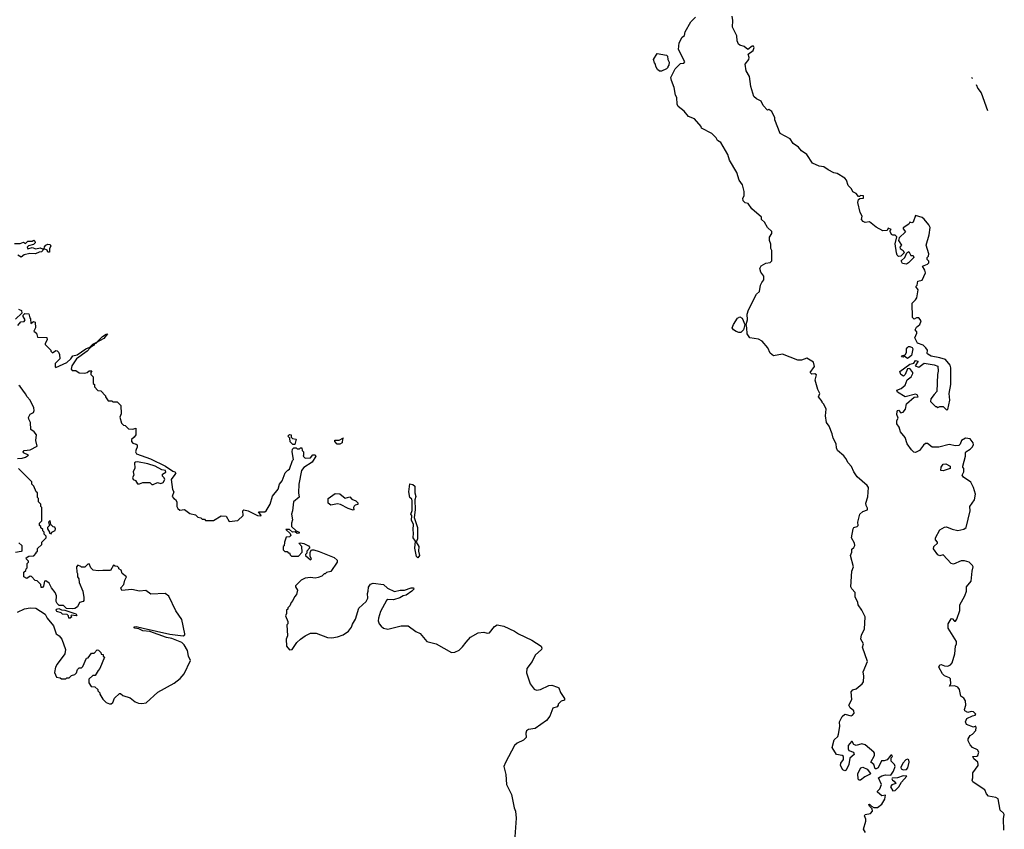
# Model space of a CAD drawing. Extents: x 1966327 to 2147849, y 395140 to 552178.
# Tile 295 of 316: x 2096162 to 2104971, y 455354 to 462603. Entities that reach past the tile are written whole.
import ezdxf

# ---------------------------------------------------------------- set-up
doc = ezdxf.new("R2010")
doc.units = 0

msp = doc.modelspace()

# ---------------------------------------------------------------- linework, layer by layer
at = {"layer": '0CON20XD'}
for points in [[(2103730, 455325), (2103712.5, 455355), (2103733, 455427), (2103733.3, 455445), (2103720, 455475), (2103725, 455487.5), (2103775, 455496.7), (2103792.5, 455515), (2103788.3, 455538.3), (2103765, 455560), (2103760, 455575), (2103765, 455580), (2103781.7, 455561.7), (2103805, 455550), (2103835, 455550), (2103875, 455577.5), (2103903.3, 455625), (2103908.3, 455658.3), (2103875, 455652.5), (2103837.5, 455685), (2103837.5, 455695), (2103857.5, 455715), (2103872.5, 455755), (2103846.7, 455815), (2103875, 455832), (2103908.8, 455841.2), (2103955, 455840), (2103978.8, 455875), (2103993.6, 455916.4), (2103988.8, 455935), (2103958.8, 455965), (2103957.5, 455992.5), (2103970, 456005), (2103965, 456017.5), (2103955, 456017.5), (2103923.6, 455976.4), (2103895, 455966.7), (2103873.3, 455966.7), (2103842, 455905), (2103825, 455894), (2103814.2, 455894.2), (2103804.2, 455934.2), (2103777.5, 455955), (2103808.8, 456015), (2103810, 456035), (2103803.3, 456045), (2103725, 456110), (2103695, 456120), (2103645, 456103.3), (2103625, 456113.3), (2103610, 456140), (2103605, 456140), (2103573.8, 456105), (2103572.5, 456075), (2103580, 456060), (2103622.5, 456045), (2103627.5, 456025), (2103589.3, 455990.7), (2103581.2, 455935), (2103556.1, 455883.9), (2103545, 455877.5), (2103525, 455887.5), (2103506.2, 455925), (2103508.8, 455945), (2103531.7, 455978.3), (2103532.5, 456005), (2103520, 456015), (2103470, 456025), (2103430, 456085), (2103450, 456155), (2103480, 456185), (2103487.5, 456205), (2103500, 456275), (2103496.7, 456315), (2103521.2, 456365), (2103545, 456383.3), (2103599.3, 456370.7), (2103613, 456377), (2103626.2, 456395), (2103626, 456415), (2103592.1, 456442.1), (2103580, 456465), (2103607.1, 456515), (2103601.2, 456585), (2103615, 456601.2), (2103645, 456612.5), (2103700, 456655), (2103710, 456675), (2103713.6, 456723.6), (2103706.7, 456765), (2103747.5, 456855), (2103702.5, 456985), (2103710, 457015), (2103686.2, 457055), (2103693.8, 457095), (2103721.2, 457145), (2103726.4, 457256.4), (2103696.7, 457315), (2103662.3, 457362.3), (2103661.2, 457385), (2103636, 457435), (2103636, 457475), (2103605.9, 457505.9), (2103599.2, 457525), (2103605.8, 457665), (2103620.6, 457705), (2103595.7, 457805), (2103605.8, 457835), (2103606.7, 457863.3), (2103625, 457876.2), (2103634.2, 457895), (2103630, 457915), (2103604.4, 457964.4), (2103618.9, 458045), (2103625.4, 458054.6), (2103654.7, 458065.3), (2103664.4, 458075), (2103659.6, 458105), (2103676.9, 458175), (2103705, 458200.8), (2103746.2, 458215), (2103748.3, 458228.3), (2103734.3, 458254.3), (2103733, 458273), (2103749.4, 458330.6), (2103755.7, 458415), (2103745, 458433.3), (2103655, 458511.2), (2103623.8, 458555), (2103603.6, 458603.6), (2103573.3, 458635), (2103553.6, 458673.6), (2103535, 458697.5), (2103477.5, 458745), (2103468.3, 458768.3), (2103467.5, 458805), (2103440, 458855), (2103431.2, 458895), (2103405, 458962.5), (2103381.2, 458995), (2103370, 459055), (2103377.5, 459115), (2103355, 459160), (2103340, 459175), (2103340, 459185), (2103310, 459225), (2103320, 459255), (2103303, 459293), (2103280, 459375), (2103291.7, 459421.7), (2103275, 459432.5), (2103248.3, 459428.3), (2103232.5, 459445), (2103271.7, 459498.3), (2103265, 459537.5), (2103205, 459572), (2103156.1, 459553.9), (2103125, 459553.8), (2102985, 459606.7), (2102905, 459592.5), (2102875, 459616.7), (2102854, 459665), (2102803.3, 459725), (2102772.3, 459742.3), (2102695, 459753.8), (2102670.5, 459790.5), (2102668.8, 459845), (2102660, 459875), (2102673.3, 459915), (2102671.2, 459965), (2102681.2, 460005), (2102753.9, 460146.1), (2102780.7, 460169.3), (2102790, 460225), (2102801.7, 460248.3), (2102818.1, 460275), (2102820, 460305), (2102793, 460343), (2102782.5, 460375), (2102795, 460400), (2102838.3, 460421.7), (2102875, 460430), (2102890, 460445), (2102890, 460535), (2102882.5, 460555), (2102881.7, 460591.7), (2102870, 460625), (2102870, 460655), (2102891.7, 460688.3), (2102892.5, 460705), (2102853.6, 460743.6), (2102825, 460790), (2102800, 460815), (2102800, 460835), (2102710.7, 460910.7), (2102678.3, 460958.3), (2102653.3, 460963.3), (2102635, 460980), (2102632.5, 461005), (2102643, 461027), (2102643, 461063), (2102627.5, 461125), (2102597.5, 461165), (2102577.5, 461235), (2102512.5, 461345), (2102496.7, 461395), (2102435, 461502.5), (2102405, 461522.5), (2102392.5, 461545), (2102355, 461582.5), (2102261.7, 461631.7), (2102257.5, 461645), (2102200, 461715), (2102145.8, 461735.8), (2102106, 461785), (2102054, 461825), (2102044, 461845), (2102041.2, 461905), (2102028.3, 461928.3), (2102016.7, 461995), (2101992.5, 462057.5), (2101986.7, 462085), (2102027, 462163), (2102075, 462210), (2102105, 462212.5), (2102112.5, 462225), (2102057.5, 462335), (2102063, 462397), (2102090, 462445), (2102108.3, 462461.7), (2102116.2, 462495), (2102165.8, 462584.2), (2102208, 462625)], [(2104343.3, 459246.7), (2104313, 459207), (2104310, 459185), (2104355, 459140), (2104365, 459140), (2104375, 459130), (2104395, 459140), (2104425, 459140), (2104455, 459110), (2104467, 459113), (2104483.3, 459195), (2104476.2, 459256.2), (2104493.3, 459335), (2104493.3, 459485), (2104485, 459510), (2104445, 459558.8), (2104395, 459576.2), (2104315, 459590), (2104287, 459607), (2104280, 459615), (2104282.5, 459645), (2104270, 459665), (2104245, 459690), (2104195, 459707.5), (2104171.2, 459755), (2104187.5, 459795), (2104187, 459807), (2104173, 459827), (2104185, 459850), (2104216.1, 459873.9), (2104225.8, 459905), (2104205, 459931.9), (2104185.7, 459934.3), (2104165, 459922.5), (2104150, 459935), (2104147.5, 460065), (2104177.5, 460095), (2104187, 460113), (2104200, 460185), (2104180, 460215), (2104190, 460225), (2104198.3, 460261.7), (2104235, 460270), (2104265.8, 460335), (2104260, 460360), (2104240, 460395), (2104285, 460412.5), (2104297, 460427), (2104295, 460440), (2104280, 460455), (2104280, 460475), (2104292.5, 460485), (2104296.2, 460505), (2104272.5, 460585), (2104300, 460675), (2104306.4, 460743.6), (2104296.2, 460765), (2104255, 460816.2), (2104235, 460831.4), (2104175, 460849.2), (2104155, 460790), (2104145, 460783.3), (2104125, 460790), (2104116.7, 460773.3), (2104065, 460740), (2104065, 460730), (2104087, 460703), (2104030, 460650), (2104023.6, 460626.4), (2104050, 460585), (2104037.5, 460565), (2104040, 460555), (2104066, 460535), (2104073.8, 460515), (2104045, 460486.7), (2104023, 460483), (2104013, 460493), (2104006.7, 460515), (2103994, 460595), (2104008, 460658), (2103995, 460673.8), (2103973.8, 460673.8), (2103960.8, 460680.8), (2103950, 460705), (2103950, 460715), (2103960, 460725), (2103932.5, 460737.5), (2103922.5, 460715), (2103885, 460711.9), (2103823.9, 460743.9), (2103765, 460793.3), (2103725, 460787.5), (2103707.5, 460795), (2103693.3, 460815), (2103700, 460845), (2103680, 460875), (2103661.2, 460965), (2103667, 460993), (2103678.3, 461001.7), (2103710, 461005), (2103710, 461025), (2103685, 461030), (2103675, 461020), (2103665, 461020), (2103646.4, 461046.4), (2103615, 461062.5), (2103605, 461087.5), (2103575, 461117.5), (2103558, 461165), (2103545, 461183.3), (2103475, 461224.3), (2103445, 461231.4), (2103395, 461257.5), (2103355, 461286.7), (2103315, 461292.5), (2103255, 461317.5), (2103205.6, 461395.6), (2103155, 461427.1), (2103130.9, 461460.9), (2103082.9, 461495), (2103054.6, 461534.6), (2102966.2, 461585), (2102917.5, 461705), (2102917.5, 461725), (2102890.7, 461780.7), (2102865, 461797.5), (2102851.7, 461791.7), (2102812.5, 461835), (2102795, 461872.5), (2102752.5, 461895), (2102730, 461915), (2102703.3, 462005), (2102690, 462095), (2102662.5, 462145), (2102652.5, 462205), (2102686.2, 462245), (2102688, 462265), (2102680, 462295), (2102725, 462326.9), (2102732.5, 462355), (2102726, 462366), (2102715, 462367.1), (2102675, 462336), (2102645, 462363.1), (2102606.2, 462375), (2102592.9, 462385), (2102582.1, 462412.1), (2102576.9, 462456.9), (2102538.1, 462535), (2102542.2, 462595), (2102534.7, 462634.7)], [(2101905, 462142.5), (2101885, 462142.5), (2101867, 462157), (2101852.5, 462185), (2101850, 462205), (2101840, 462215), (2101832.5, 462245), (2101865, 462300), (2101950, 462285), (2101957, 462277), (2101960, 462245), (2101971.7, 462221.7), (2101970, 462195), (2101960, 462185), (2101960, 462175), (2101948.3, 462161.7), (2101905, 462142.5)], [(2104678.4, 462089.1), (2104681.7, 462081.7), (2104687.2, 462075.1)], [(2104720, 462023.6), (2104735, 461987.5), (2104765, 461946.7), (2104819.1, 461788.9)], [(2096115, 460600), (2096165, 460597.5), (2096195, 460610), (2096215, 460600), (2096235, 460620), (2096275, 460620), (2096287.5, 460627.5), (2096298.3, 460618.3), (2096300, 460605), (2096285, 460590), (2096241.7, 460578.3), (2096230, 460565), (2096235, 460550), (2096275, 460562.5), (2096305, 460550), (2096345, 460560), (2096365, 460550), (2096380, 460550), (2096385, 460570), (2096397, 460583), (2096415, 460592.5), (2096435, 460590), (2096440, 460575), (2096430, 460555), (2096428.3, 460521.7), (2096415, 460520), (2096408.3, 460538.3), (2096380, 460550), (2096357, 460523), (2096335, 460522.5), (2096303, 460507), (2096251.7, 460508.3), (2096203, 460497), (2096175, 460477.5), (2096145, 460493.3)], [(2104095, 460414), (2104059.3, 460419.3), (2104046.7, 460445), (2104081.2, 460475), (2104100, 460515), (2104117.5, 460527.5), (2104135, 460490), (2104155, 460492.5), (2104162.5, 460475), (2104113.3, 460425), (2104095, 460414)], [(2096150.7, 460010.7), (2096178.3, 459998.3), (2096180, 459975), (2096125, 459920)], [(2096145, 459863.8), (2096172, 459898), (2096200.7, 459899.3), (2096210, 459915), (2096193.3, 459945), (2096193, 459957), (2096208.3, 459971.7), (2096245, 459970), (2096253, 459933), (2096260, 459925), (2096261.7, 459881.7), (2096285, 459900), (2096300, 459895), (2096302.5, 459845), (2096287.5, 459815), (2096312.5, 459795), (2096320.7, 459760.7), (2096405, 459757.5), (2096407.5, 459735), (2096390, 459705), (2096390, 459695), (2096440, 459645), (2096440, 459635), (2096455, 459620), (2096485, 459640), (2096498.3, 459638.3), (2096510, 459625), (2096517.5, 459605), (2096520, 459565), (2096490, 459535), (2096480, 459525), (2096480, 459495), (2096485, 459490), (2096585.3, 459534.7), (2096620.6, 459565), (2096637.5, 459592.5), (2096677, 459603), (2096755, 459655.4), (2096790, 459670), (2096815, 459697.1), (2096853.3, 459716.7), (2096902.5, 459765), (2096935, 459787.1), (2096948.8, 459788.8), (2096915, 459748), (2096848.3, 459711.7), (2096846.7, 459705), (2096830.7, 459699.3), (2096821.2, 459685), (2096795, 459667.5), (2096790, 459670), (2096792.5, 459665), (2096765.4, 459634.6), (2096671.2, 459565), (2096627.5, 459505), (2096622.5, 459475), (2096633, 459463), (2096665, 459462.5), (2096695, 459440), (2096745, 459437.5), (2096767, 459443), (2096785, 459457.5), (2096808.3, 459458.3), (2096800, 459445), (2096800, 459425), (2096820, 459405), (2096820, 459345), (2096830, 459335), (2096830, 459315), (2096861.7, 459281.7), (2096888.3, 459278.3), (2096930, 459235), (2096930, 459225), (2096955, 459190), (2096985, 459190), (2096995, 459180), (2097035, 459180), (2097068.3, 459148.3), (2097070, 459075), (2097057.5, 459045), (2097071.7, 458991.7), (2097091.7, 458971.7), (2097105, 458970), (2097135, 458940), (2097173, 458937), (2097200, 458945), (2097200, 458885), (2097186.4, 458863.6), (2097162.5, 458845), (2097162.5, 458825), (2097175, 458810), (2097205, 458802.5), (2097212.5, 458795), (2097213.8, 458775), (2097204.1, 458755.9), (2097198.8, 458735), (2097207.5, 458715), (2097332, 458672), (2097465.5, 458605.5), (2097531.2, 458561.2), (2097550, 458555), (2097557.5, 458545), (2097550.7, 458529.3), (2097516.2, 458485), (2097530, 458395), (2097540, 458375), (2097527.5, 458335), (2097540, 458315), (2097556.4, 458306.4), (2097567.5, 458285), (2097567.5, 458245), (2097577.5, 458225), (2097595, 458211.2), (2097637, 458217), (2097685, 458180), (2097735, 458170), (2097755, 458150), (2097781.7, 458141.7), (2097795, 458130), (2097815, 458130), (2097825, 458120), (2097895, 458120), (2097965, 458160), (2098008.3, 458158.3), (2098035, 458110), (2098115, 458120), (2098160, 458165), (2098157.5, 458205), (2098167, 458213), (2098205, 458206), (2098290, 458165), (2098320, 458160), (2098322.5, 458165), (2098300, 458195), (2098355, 458196.2), (2098366.2, 458205), (2098402, 458265), (2098424.2, 458335.8), (2098475, 458400), (2098486.7, 458445), (2098510, 458475), (2098536.7, 458545), (2098561.7, 458568.3), (2098575, 458577.5), (2098603.3, 458655), (2098612.5, 458665), (2098600, 458735), (2098603, 458757), (2098615, 458770), (2098635, 458770), (2098645, 458760), (2098665, 458760), (2098675, 458770), (2098685, 458770), (2098690, 458745), (2098700, 458735), (2098702.5, 458705), (2098697.5, 458695), (2098715, 458677.5), (2098765, 458680), (2098785, 458707.5), (2098807, 458707), (2098812.5, 458695), (2098779.3, 458640.7), (2098705, 458593.8), (2098684, 458565), (2098658.8, 458445), (2098656.4, 458366.4), (2098661.7, 458328.3), (2098612.5, 458285), (2098602.5, 458205), (2098592.5, 458175), (2098602.5, 458125), (2098592.5, 458095), (2098592.5, 458065), (2098636.4, 458026.4), (2098662.5, 458015), (2098662.5, 458005), (2098645, 458001.2), (2098627.5, 458017.5), (2098604.1, 458014.1), (2098577, 458037), (2098541.7, 458038.3), (2098581.7, 458001.7), (2098587.5, 457985), (2098576.4, 457973.6), (2098545, 457970), (2098530, 457925), (2098527, 457893), (2098520, 457885), (2098520, 457855), (2098535, 457840), (2098555, 457840), (2098565, 457830), (2098575, 457830), (2098581.7, 457811.7), (2098595, 457800), (2098655, 457800), (2098690, 457835), (2098687, 457887), (2098660, 457915), (2098675, 457920), (2098705, 457913.3), (2098745, 457892.5), (2098755, 457880), (2098755, 457870), (2098730, 457845), (2098730, 457825), (2098720, 457815), (2098720, 457805), (2098765, 457767.5), (2098772.5, 457775), (2098760, 457795), (2098760, 457835), (2098772.5, 457857.5), (2098795, 457856.7), (2098840.7, 457840.7), (2098975, 457788.8), (2099002.5, 457765), (2099002.5, 457745), (2098945, 457662.5), (2098908.3, 457651.7), (2098895, 457640), (2098885, 457640), (2098865, 457620), (2098831.7, 457608.3), (2098805, 457602.5), (2098765, 457607.5), (2098715, 457603.3), (2098680, 457585), (2098630, 457535), (2098630, 457525), (2098647.5, 457495), (2098640, 457455), (2098620, 457435), (2098607, 457403), (2098590, 457385), (2098580, 457355), (2098561.7, 457338.3), (2098560, 457325), (2098550, 457315), (2098550, 457285), (2098540, 457265), (2098560, 457215), (2098560, 457195), (2098552.5, 457185), (2098557.5, 457085), (2098547.5, 457055), (2098550, 456995), (2098575, 456960), (2098600, 456965), (2098642.5, 457025), (2098673.9, 457056.1), (2098715, 457087.5), (2098765, 457110), (2098815, 457110), (2098915, 457070), (2098955, 457068.8), (2099004, 457076), (2099055, 457093.8), (2099105, 457128.8), (2099132, 457165), (2099139.7, 457190.3), (2099165.7, 457235), (2099197.3, 457332.7), (2099262.5, 457395), (2099277, 457423), (2099272.5, 457465), (2099280, 457485), (2099281.7, 457521.7), (2099301.7, 457548.3), (2099325, 457557.5), (2099417, 457547), (2099451.7, 457511.7), (2099515, 457482.5), (2099566, 457494), (2099605.5, 457494.5), (2099665, 457516.9), (2099685.8, 457515), (2099688.6, 457505), (2099670.8, 457485), (2099618.8, 457451.2), (2099592.5, 457445), (2099564.4, 457425.6), (2099505, 457408.8), (2099455, 457410), (2099445, 457402.5), (2099388.8, 457305), (2099372, 457245), (2099370.5, 457220.5), (2099378, 457195), (2099395, 457171.2), (2099415.8, 457155.8), (2099455, 457146), (2099575, 457177.1), (2099637.5, 457175), (2099705, 457123.8), (2099745, 457106.2), (2099805, 457034.3), (2099888.8, 457015), (2100025, 456937.5), (2100055, 456939.2), (2100095, 456958), (2100125, 456986.2), (2100155, 457028), (2100195.8, 457075), (2100265, 457114.4), (2100315, 457117.5), (2100345, 457108.8), (2100365, 457113.3), (2100409.5, 457170.5), (2100435, 457184.5), (2100493.4, 457173.4), (2100588, 457128), (2100625, 457104.4), (2100745, 457048.6), (2100826.2, 456995), (2100833.6, 456976.4), (2100830, 456965), (2100775, 456913.3), (2100745.8, 456855), (2100700, 456795), (2100696.9, 456755), (2100728.1, 456655), (2100765, 456610), (2100785, 456600), (2100820, 456605), (2100895, 456642.5), (2100923, 456643), (2100975, 456627.5), (2100985, 456620), (2101000, 456580), (2101037.5, 456525), (2101035, 456510), (2101005, 456500), (2100980, 456475), (2100980, 456465), (2100969.3, 456450.7), (2100931.7, 456438.3), (2100903.6, 456366.4), (2100875, 456327.5)], [(2102615, 459802.5), (2102595, 459802.5), (2102571.7, 459811.7), (2102547, 459827), (2102537.5, 459845), (2102547.5, 459875), (2102585, 459930), (2102605, 459942.5), (2102625, 459930), (2102650, 459875), (2102637.5, 459825), (2102615, 459802.5)], [(2104105, 459570), (2104075, 459590), (2104065, 459582.5), (2104050, 459585), (2104060, 459595), (2104085, 459602.5), (2104096.8, 459623.2), (2104095.8, 459655), (2104100.8, 459665), (2104114.6, 459675.4), (2104125, 459675.6), (2104147.9, 459667.9), (2104152.2, 459655), (2104140, 459595), (2104115, 459573.8), (2104105, 459570)], [(2104966.7, 455345), (2104963.3, 455446.7), (2104970.8, 455485), (2104965, 455498.8), (2104934, 455525), (2104915.5, 455625.5), (2104895, 455640), (2104829.3, 455649.3), (2104811.7, 455671.7), (2104797, 455707), (2104708.8, 455765), (2104690, 455780), (2104683.6, 455793.6), (2104690, 455815), (2104690.5, 455859.5), (2104736, 455924), (2104738, 455935), (2104734.2, 455955), (2104697.5, 455985), (2104690, 456005), (2104725, 456008.8), (2104733.3, 456015), (2104742, 456045), (2104730, 456065), (2104685, 456087.5), (2104665, 456110), (2104648, 456145), (2104648, 456165), (2104666.1, 456193.9), (2104687.5, 456205), (2104715, 456237.5), (2104720, 456265), (2104715, 456277.5), (2104695, 456267.5), (2104632.3, 456292.3), (2104622.5, 456315), (2104634.2, 456345.8), (2104685, 456370), (2104710, 456375), (2104716.2, 456385), (2104696.3, 456406.3), (2104675, 456407.5), (2104645, 456399.2), (2104618, 456415), (2104614.4, 456425.6), (2104625.6, 456465), (2104622.8, 456505), (2104608.6, 456528.6), (2104582.2, 456545), (2104568.7, 456605), (2104555, 456625.7), (2104525, 456639.2), (2104480, 456635), (2104493.6, 456656.4), (2104490.7, 456700.7), (2104480.7, 456710.7), (2104435, 456727.5), (2104416.4, 456746.4), (2104384.3, 456805), (2104395, 456826.7), (2104405, 456830), (2104435, 456818.8), (2104465, 456816), (2104490, 456825), (2104504, 456845), (2104528, 456925), (2104533.3, 456995), (2104542.5, 457015), (2104543.3, 457035), (2104467.5, 457155), (2104468.8, 457195), (2104495, 457237.5), (2104505, 457240), (2104525, 457217.5), (2104535, 457217.5), (2104546.2, 457235), (2104573, 457313), (2104572, 457365), (2104616.6, 457443.4), (2104631.4, 457485), (2104633.7, 457526.3), (2104674.4, 457575.6), (2104681.9, 457665), (2104692, 457705), (2104687, 457717), (2104656.7, 457745), (2104615, 457758), (2104585, 457756.2), (2104517, 457727), (2104495, 457733.3), (2104425, 457812.5), (2104395, 457803.3), (2104375, 457812.5), (2104336.2, 457865), (2104340, 457885), (2104372.5, 457915), (2104372.5, 457925), (2104356.2, 457946.2), (2104356.1, 457963.9), (2104394.3, 458035), (2104435, 458060), (2104455, 458062.5), (2104505, 458040.7), (2104555, 458028.6), (2104610.1, 458039.9), (2104628.9, 458055), (2104664, 458205), (2104663.3, 458245), (2104703.8, 458305), (2104713.8, 458355), (2104696.7, 458415), (2104670.7, 458460.7), (2104605, 458507.5), (2104592.5, 458525), (2104610, 458555), (2104610, 458585), (2104600, 458595), (2104600, 458605), (2104622.5, 458695), (2104622.5, 458725), (2104627.5, 458735), (2104665, 458756.2), (2104683.8, 458775), (2104694, 458795), (2104692.5, 458815), (2104665, 458851.2), (2104625, 458856.2), (2104587.5, 458835), (2104577, 458803), (2104565, 458790), (2104535, 458787.5), (2104478.3, 458798.3), (2104385, 458776), (2104345, 458774), (2104325, 458776.7), (2104285, 458807.5), (2104265, 458807.5), (2104246.7, 458793.3), (2104213.3, 458745), (2104175, 458728.8), (2104161.7, 458731.7), (2104140.5, 458750.5), (2104101.2, 458805), (2104083.3, 458863.3), (2104041.7, 458911.7), (2104030, 458955), (2104008.8, 458985), (2104010, 459015), (2104020, 459035), (2104009.3, 459069.3), (2104012.5, 459095), (2104015, 459102.5), (2104025, 459105.8), (2104045, 459084), (2104065, 459089.4), (2104087.1, 459115), (2104096.1, 459163.9), (2104165, 459222.5), (2104200, 459225), (2104190, 459245), (2104175, 459251.2), (2104085, 459226.7), (2104015, 459266.7), (2104010, 459285), (2104048.1, 459301.9), (2104085, 459331.2), (2104103.1, 459376.9), (2104138.8, 459405), (2104153.3, 459435), (2104152.5, 459445), (2104125, 459480.8), (2104104.2, 459475.8), (2104085, 459426.7), (2104067.9, 459412.1), (2104045.8, 459425), (2104037.5, 459452.5), (2104125, 459517.5), (2104161.7, 459528.3), (2104175, 459550), (2104200, 459545), (2104173.3, 459505), (2104205, 459492.5), (2104255, 459527.5), (2104343, 459513), (2104375, 459500), (2104380, 459455), (2104372.5, 459425), (2104367.5, 459275), (2104343.3, 459246.7)], [(2096241.7, 459041.7), (2096255, 459070), (2096286.7, 459085), (2096292.5, 459105), (2096288.7, 459128.7), (2096255, 459196.7), (2096228.8, 459225), (2096215, 459253.3), (2096165, 459317.5), (2096155, 459327.5)], [(2096143, 458673), (2096185, 458676.7), (2096215, 458686.7), (2096240, 458705), (2096197.5, 458725), (2096192.5, 458735), (2096202.5, 458745), (2096255, 458750), (2096317, 458783), (2096307.5, 458835), (2096312.5, 458885), (2096293, 458913), (2096263, 458933), (2096257.5, 458995), (2096242.5, 459025), (2096241.7, 459041.7)], [(2098625, 458800), (2098605, 458800), (2098583, 458823), (2098580, 458855), (2098560, 458875), (2098575, 458890), (2098590, 458885), (2098590, 458865), (2098601.7, 458851.7), (2098637, 458847), (2098625, 458800)], [(2099001.7, 458801.7), (2098980, 458825), (2098981.7, 458838.3), (2099021.7, 458838.3), (2099058.3, 458858.3), (2099050, 458850), (2099047, 458813), (2099025, 458802.5), (2099001.7, 458801.7)], [(2096142.9, 457297.1), (2096205, 457329.2), (2096255, 457337.5), (2096305, 457334), (2096391.2, 457281.2), (2096407.5, 457245), (2096465.8, 457175.8), (2096487.5, 457105), (2096516.4, 457086.4), (2096540, 457055), (2096571.2, 456965), (2096566.1, 456923.9), (2096497, 456833), (2096482.5, 456805), (2096473, 456757), (2096490, 456715), (2096525, 456710), (2096535, 456700), (2096575, 456700), (2096585, 456710), (2096605, 456710), (2096625, 456730), (2096655, 456740), (2096670, 456755), (2096680, 456785), (2096695, 456800), (2096715, 456800), (2096728.3, 456811.7), (2096760, 456885), (2096775, 456890), (2096805, 456930), (2096828.3, 456931.7), (2096855, 456960), (2096868.3, 456958.3), (2096888.3, 456938.3), (2096891.7, 456921.7), (2096908.3, 456918.3), (2096910, 456905), (2096920, 456895), (2096880, 456795), (2096863, 456777), (2096838.3, 456731.7), (2096815, 456730), (2096781.7, 456698.3), (2096780, 456665), (2096801.7, 456631.7), (2096835, 456630), (2096860, 456605), (2096860, 456595), (2096880, 456575), (2096880, 456565), (2096905, 456520), (2096935, 456490), (2096965, 456477.5), (2096981.7, 456478.3), (2096995, 456490), (2097010.7, 456529.3), (2097055, 456570), (2097065, 456570), (2097085, 456552.5), (2097150.7, 456530.7), (2097193.9, 456493.9), (2097225, 456482.5), (2097255, 456480), (2097295, 456487.5), (2097397, 456583), (2097545, 456662.5), (2097596.4, 456703.6), (2097632.5, 456745), (2097690, 456865), (2097673.6, 456903.6), (2097663.3, 456955), (2097634.1, 457004.1), (2097611.2, 457025), (2097523.1, 457063.1), (2097475, 457070.4), (2097325, 457124.3), (2097265, 457132.2), (2097229.2, 457149.2), (2097193.3, 457155), (2097183.3, 457166.7), (2097205, 457170), (2097266.4, 457153.6), (2097505, 457100.8), (2097623.7, 457086.3), (2097640, 457095), (2097640.8, 457105), (2097613.6, 457233.6), (2097558.7, 457308.7), (2097495, 457442.5), (2097465, 457466.2), (2097335, 457460), (2097291.7, 457491.7), (2097235, 457486.7), (2097165, 457500), (2097075, 457492.5), (2097067.5, 457515), (2097092.5, 457545), (2097102.5, 457585), (2097117.5, 457615), (2097080, 457645), (2097070, 457675), (2097050, 457685), (2097050, 457695), (2097038.3, 457708.3), (2097015, 457710), (2097001.7, 457718.3), (2096975, 457670), (2096905, 457672.5), (2096865, 457667.5), (2096820, 457675), (2096800, 457695), (2096785, 457730), (2096771.7, 457728.3), (2096745, 457700), (2096715, 457700), (2096708.3, 457708.3), (2096681.7, 457718.3), (2096670, 457705), (2096672.5, 457655), (2096680, 457645), (2096680, 457615), (2096690, 457595), (2096693, 457563), (2096727.5, 457485), (2096735, 457430), (2096737, 457403), (2096730, 457395), (2096696.1, 457383.9), (2096680, 457345), (2096655, 457330), (2096633.6, 457326.4), (2096581.2, 457331.2), (2096555, 457358.8), (2096515, 457357.5), (2096497.5, 457375), (2096487.5, 457395), (2096490, 457445), (2096478.8, 457475), (2096446.7, 457515), (2096426.4, 457556.4), (2096395, 457580), (2096383, 457577), (2096375, 457530), (2096365, 457520), (2096355, 457520), (2096350, 457545), (2096338.3, 457558.3), (2096318.3, 457578.3), (2096301.7, 457581.7), (2096268.3, 457618.3), (2096255, 457620), (2096225, 457600), (2096200, 457615), (2096200, 457655), (2096218.3, 457671.7), (2096220, 457685), (2096230, 457695), (2096230, 457735), (2096240, 457745), (2096240, 457755), (2096221.7, 457771.7), (2096220, 457785), (2096245, 457800), (2096288.3, 457801.7), (2096310, 457825), (2096310, 457835), (2096320, 457845), (2096321.7, 457868.3), (2096360, 457905), (2096360, 457925), (2096400, 457965), (2096398.3, 457978.3), (2096380, 457995), (2096380, 458015), (2096370, 458025), (2096368.3, 458038.3), (2096351.7, 458051.7), (2096350, 458065), (2096340, 458075), (2096340, 458095), (2096360, 458115), (2096360, 458235), (2096350, 458245), (2096350, 458265), (2096330, 458285), (2096330, 458315), (2096320, 458325), (2096320, 458365), (2096310, 458375), (2096290, 458425), (2096270, 458445), (2096270, 458465), (2096150, 458585)], [(2097355, 458440), (2097395, 458457.5), (2097425, 458450), (2097445, 458457.5), (2097460, 458485), (2097455, 458500), (2097440, 458515), (2097440, 458535), (2097468.8, 458551.2), (2097467.5, 458565), (2097435, 458573.3), (2097375, 458605.8), (2097307.5, 458627.5), (2097215.4, 458645.4), (2097197.7, 458642.3), (2097190, 458635), (2097191.7, 458588.3), (2097177.5, 458555), (2097182.5, 458525), (2097172.5, 458505), (2097177, 458487), (2097196.7, 458476.7), (2097215, 458447.5), (2097235, 458447.5), (2097265, 458460), (2097325, 458460), (2097345, 458440), (2097355, 458440)], [(2104425, 458563.3), (2104402.5, 458565), (2104406.7, 458595), (2104425, 458623.8), (2104447.3, 458627.3), (2104486.2, 458605), (2104485, 458583.3), (2104425, 458563.3)], [(2099725, 457784), (2099712.5, 457795), (2099698, 457872), (2099702.5, 457935), (2099683.3, 457965), (2099686.7, 458005), (2099681.2, 458035), (2099686.7, 458086.7), (2099668.3, 458118.3), (2099670, 458165), (2099660, 458175), (2099673, 458207), (2099673.8, 458295), (2099669.2, 458309.2), (2099652.5, 458325), (2099642.5, 458375), (2099652.5, 458447.5), (2099680.7, 458440.7), (2099696, 458426), (2099698, 458365), (2099707.5, 458335), (2099695.7, 458305), (2099701.2, 458215), (2099690, 458145), (2099721.4, 458055), (2099720, 457955), (2099710, 457925), (2099732.5, 457885), (2099730, 457845), (2099739.4, 457805), (2099725, 457784)], [(2099145, 458212.5), (2099100, 458225), (2099033, 458263), (2099005, 458267.5), (2098945, 458257.5), (2098922.5, 458275), (2098923.3, 458315), (2098985, 458360), (2099025, 458357.5), (2099075, 458317.5), (2099115, 458330), (2099135, 458310), (2099170, 458295), (2099187, 458277), (2099188.3, 458261.7), (2099163, 458257), (2099153, 458247), (2099147.5, 458235), (2099150, 458215), (2099145, 458212.5)], [(2096445, 458000), (2096450, 458015), (2096479.3, 458030.7), (2096482.5, 458045), (2096475, 458060), (2096463, 458063), (2096441.7, 458081.7), (2096435, 458120), (2096420, 458105), (2096430, 458075), (2096410, 458055), (2096410, 458045), (2096430, 458015), (2096430, 458005), (2096445, 458000)], [(2096155, 457920), (2096180, 457895), (2096180, 457845), (2096175, 457840), (2096125, 457832.5)], [(2096615, 457243.8), (2096602.5, 457245), (2096600, 457265), (2096587, 457277), (2096545, 457280), (2096531.7, 457291.7), (2096495, 457302.5), (2096487.5, 457315), (2096490, 457325), (2096511.7, 457331.7), (2096535, 457317.5), (2096567, 457317), (2096665, 457282.5), (2096672.5, 457275), (2096666.1, 457263.9), (2096625, 457270), (2096620, 457265), (2096627.5, 457255), (2096615, 457243.8)], [(2100875, 456327.5), (2100772.5, 456255), (2100715, 456248.1), (2100697.5, 456235), (2100690, 456215), (2100692.5, 456175), (2100668.8, 456151.2), (2100614.1, 456125.9), (2100587.5, 456105), (2100507.3, 455952.7), (2100494.3, 455915), (2100512.5, 455845), (2100516.5, 455755), (2100562.2, 455665), (2100586, 455545), (2100597.5, 455515), (2100602.9, 455455), (2100592.5, 455285)], [(2104065, 455886), (2104095, 455890), (2104107.5, 455905), (2104120, 455955), (2104117.5, 455975), (2104105, 455981.2), (2104088.8, 455975), (2104062, 455945), (2104044.2, 455905.8), (2104048.8, 455895), (2104065, 455886)], [(2103685, 455792.5), (2103673.3, 455793.3), (2103663.3, 455803.3), (2103661.2, 455855), (2103687, 455903), (2103705, 455910), (2103743, 455893), (2103772.5, 455855), (2103771.7, 455848.3), (2103723.3, 455825), (2103685, 455792.5)], [(2103975, 455698.8), (2103995, 455700), (2104027.5, 455735), (2104050, 455775), (2104098.3, 455828.3), (2104065, 455832.5), (2104016.4, 455813.6), (2103967, 455813), (2103963.3, 455805), (2103970, 455795), (2103986.2, 455786.2), (2104000, 455765), (2103965, 455752), (2103952.9, 455735), (2103975, 455698.8)]]:
    msp.add_lwpolyline(points, dxfattribs=at)

doc.saveas('drawing.dxf')
